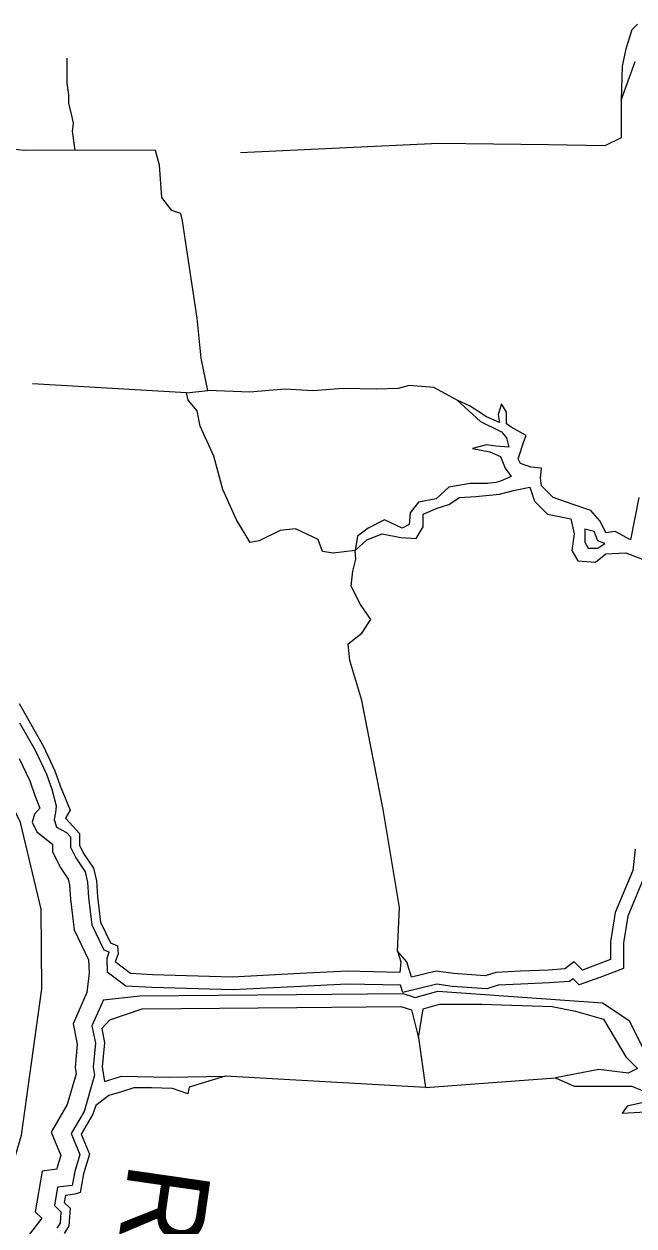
# Model space of a CAD drawing. Extents: x 2104537 to 2336408, y 34176 to 229611.
# Drawn here: x 2305864 to 2307416, y 179577 to 182634 of the extents above; entities that cross this region are included whole.
import ezdxf

# ---------------------------------------------------------------- set-up
doc = ezdxf.new("R2010")
doc.units = 0
for name, color, linetype in [('Exist Boundary Political City Limit New', 7, 'Continuous'), ('Exist Hydrographic Buffer Line', 7, 'Continuous'), ('Exist Hydrographic Creek Double Shore', 7, 'Continuous'), ('Exist Hydrographic Creek Single Shore', 7, 'Continuous'), ('Exist Hydrographic River Shore', 7, 'Continuous'), ('Exist Hydrographic River Shore Label', 7, 'Continuous'), ('Map Preparation Boundary City Limit Buffer Line', 7, 'Continuous')]:
    doc.layers.add(name, color=color, linetype=linetype)

msp = doc.modelspace()

# ---------------------------------------------------------------- linework, layer by layer
at = {"layer": 'Exist Boundary Political City Limit New'}
msp.add_lwpolyline([(2305684.8, 179219.7), (2305857.5, 179807.6), (2305909.5, 180179.4), (2305907.2, 180382.5), (2305855.2, 180603), (2305531.2, 181260.1), (2305382.5, 181408), (2304795, 181681.3), (2304689.2, 181783.7), (2304529.2, 181976.5), (2304444.5, 182137.4), (2304223.2, 182205.2), (2304157.2, 182146.8), (2304085.2, 181904.4), (2303854, 181796.2), (2303221.2, 181733.8), (2302872.5, 181629.8), (2302402.5, 181671.4)], dxfattribs=at)
at = {"layer": 'Exist Hydrographic Buffer Line'}
msp.add_lwpolyline([(2307290.6, 181348.9), (2307290.6, 181316.1), (2307299.5, 181301.2), (2307323.4, 181301.2), (2307341.3, 181313.1), (2307323.4, 181319.1), (2307314.4, 181342.9)], close=True, dxfattribs=at)
for points in [[(2305852.3, 180856.7), (2305868.8, 180828.2), (2305892.1, 180787.3), (2305921, 180725.9), (2305934.3, 180687.6), (2305945.3, 180645.1), (2305943.8, 180628.7), (2305940.8, 180610.5), (2305946.8, 180591.4), (2305971.6, 180577.4), (2305982, 180566.1), (2305982, 180539.8), (2305995.5, 180512.7), (2306019.3, 180477.7), (2306025.4, 180450.8), (2306028.2, 180411.8), (2306036.2, 180342.6), (2306067, 180279.1), (2306079.9, 180273.7), (2306080, 180272), (2306074.2, 180256.6), (2306075.6, 180222.5)], [(2305851.3, 180766.1), (2305878.4, 180708.6), (2305891.3, 180671.3), (2305904.5, 180639.5), (2305890.2, 180624.2), (2305884.2, 180604), (2305896.1, 180579.5), (2305936, 180548.2), (2305936, 180529), (2305955.8, 180489.4), (2305976.4, 180459.1), (2305979.8, 180444), (2305982.5, 180407.5), (2305991.5, 180329.6), (2306028.3, 180253.7), (2306029.8, 180220.5), (2306023.9, 180170.1)], [(2307444.9, 180472.8), (2307399.9, 180364.7), (2307389, 180296.6), (2307389, 180231.9), (2307328.9, 180208.8), (2307276.2, 180189.6), (2307260.7, 180205.2), (2307251.9, 180198.6), (2307200.1, 180194.9), (2307128.2, 180191.9), (2307070.2, 180189.1), (2307041.5, 180179.5), (2306953.5, 180186), (2306913.8, 180191.3), (2306827.3, 180170.7), (2306821.7, 180188.8), (2306686.1, 180191.8), (2306568.2, 180185.9), (2306394, 180176.9), (2306189.7, 180182.9), (2306122.5, 180186.5), (2306075.6, 180222.5)], [(2306023.9, 180170.1), (2305988.7, 180090.5), (2305999.4, 180039), (2305993.6, 179979.5), (2305996.2, 179963.2), (2305974, 179885.8), (2305932.7, 179815.5), (2305957.3, 179755.8), (2305948.3, 179725.7), (2305947.4, 179721), (2305909.6, 179716.3), (2305892.4, 179612.8), (2305909, 179596.1), (2305868.9, 179544.5)], [(2306065.9, 180151.6), (2306158.6, 180162), (2306557.2, 180165), (2306827.9, 180168.1), (2306859.3, 180157.6), (2306916.5, 180174), (2307335.3, 180144.1), (2307403.8, 180099.4), (2307456.7, 179991.5), (2307776.7, 179543)], [(2306065.9, 180151.6), (2306036.7, 180085.4), (2306045.8, 180041.5), (2306039.9, 179980.9), (2306043.2, 179960.3), (2306016.5, 179867.6), (2305983.8, 179811.9), (2306005.9, 179758.2), (2305993, 179714.9), (2305986.4, 179679.6), (2305949.3, 179675), (2305941.6, 179628.5), (2305957.5, 179612.6), (2305955.6, 179584), (2305947.3, 179570.5)]]:
    msp.add_lwpolyline(points, dxfattribs=at)
at = {"layer": 'Exist Hydrographic Creek Double Shore'}
for points in [[(2307424.7, 182634.2), (2307409.8, 182619.2), (2307394.9, 182571.5), (2307386, 182526.8), (2307383, 182440.3), (2307418.7, 182538.7)], [(2307427.7, 181429.4), (2307406.8, 181322), (2307368.1, 181342.9), (2307344.2, 181339.9), (2307329.3, 181369.8), (2307305.5, 181396.6), (2307260.8, 181411.5), (2307210.1, 181429.4), (2307180.3, 181459.2), (2307177.4, 181480.1), (2307180.3, 181504), (2307153.5, 181506.9), (2307126.7, 181515.9), (2307120.8, 181527.8), (2307135.7, 181572.5), (2307141.6, 181587.5), (2307102.9, 181608.3), (2307091, 181617.3), (2307091, 181647.1), (2307079, 181668), (2307070.1, 181641.1), (2307073.1, 181620.3), (2307040.3, 181635.2), (2306998.6, 181662), (2306965.8, 181676.9), (2307025.4, 181623.2), (2307079, 181596.4), (2307091, 181581.5), (2307096.9, 181557.6), (2307064.1, 181560.6), (2307040.3, 181563.6), (2307004.5, 181554.7), (2307049.2, 181545.7), (2307076.1, 181533.8), (2307088, 181504), (2307102.9, 181483.1), (2307076.1, 181471.2), (2307064.1, 181468.2), (2307043.3, 181465.2), (2306998.6, 181465.2)], [(2306998.6, 181465.2), (2306944.9, 181456.2), (2306912.2, 181426.4), (2306867.5, 181417.5), (2306846.6, 181390.6), (2306843.6, 181360.8), (2306825.7, 181351.9), (2306781, 181372.7), (2306739.3, 181351.9), (2306712.5, 181331), (2306706.5, 181295.2), (2306736.3, 181322), (2306775.1, 181337), (2306822.8, 181328), (2306861.5, 181325), (2306879.4, 181354.9), (2306879.4, 181387.7), (2306915.1, 181402.6), (2306944.9, 181411.5), (2306971.8, 181429.4), (2307013.5, 181432.4), (2307073.1, 181438.3), (2307108.8, 181447.3), (2307150.6, 181456.2), (2307162.5, 181420.5), (2307195.2, 181387.7), (2307254.8, 181375.7), (2307263.8, 181337), (2307257.8, 181295.2), (2307272.7, 181268.4), (2307317.4, 181265.4), (2307344.2, 181286.3), (2307394.9, 181289.2), (2307472.4, 181259.4)], [(2307418.7, 180534.8), (2307412.8, 180481.1), (2307368.1, 180373.7), (2307356.2, 180299.2), (2307356.2, 180254.5), (2307317.4, 180239.6), (2307284.6, 180227.6), (2307263.8, 180248.5), (2307239.9, 180230.6), (2307198.2, 180227.6), (2307126.7, 180224.6), (2307064.1, 180221.7), (2307037.3, 180212.7), (2306956.9, 180218.7), (2306912.2, 180224.6), (2306849.6, 180209.7), (2306837.7, 180248.5), (2306813.8, 180275.3), (2306822.8, 180248.5), (2306819.8, 180221.7), (2306685.7, 180224.6), (2306566.5, 180218.7), (2306393.6, 180209.7), (2306191, 180215.7), (2306134.4, 180218.7), (2306095.7, 180248.5)], [(2306082.3, 180100.9), (2306164.2, 180129.2), (2306557.5, 180132.2), (2306822.8, 180135.2), (2306849.6, 180126.2), (2306867.5, 180054.7), (2306879.4, 180129.2), (2306921.1, 180141.1), (2307028.4, 180141.1), (2307207.2, 180135.2), (2307266.8, 180123.3), (2307338.3, 180102.4), (2307394.9, 180007), (2307424.7, 179977.1), (2307400.9, 179965.2), (2307326.4, 179974.2), (2307216.1, 179953.3), (2307263.8, 179932.4), (2307409.8, 179932.4), (2307466.4, 179908.5)], [(2307439.6, 179890.7), (2307397.9, 179881.7), (2307386, 179863.8), (2307445.6, 179866.8)]]:
    msp.add_lwpolyline(points, dxfattribs=at)
at = {"layer": 'Exist Hydrographic Creek Single Shore'}
for points in [[(2305994.3, 182313.6), (2305986.9, 182361.3), (2305989.9, 182382.2), (2305985.4, 182401.6), (2305977.9, 182432.9), (2305977.9, 182453.7), (2305973.5, 182483.6), (2305973.5, 182514.9), (2305973.5, 182547.7)], [(2307383, 182440.3), (2307383, 182344.9), (2307341.3, 182324), (2307198.2, 182327), (2306918.1, 182330), (2306414.5, 182306.1)], [(2305994.3, 182313.6), (2305864.7, 182312.1), (2305767.8, 182322.5)], [(2306198.4, 182312.1), (2305994.3, 182313.6)], [(2306331.1, 181702.3), (2306314.7, 181784.3), (2306304.2, 181885.7), (2306281.9, 182031.8), (2306267, 182133.2), (2306262.5, 182152.6), (2306240.2, 182160), (2306214.8, 182192.8), (2306208.9, 182274.8), (2306198.4, 182312.1)], [(2306277.5, 181696.1), (2305885.4, 181719.2)], [(2306706.5, 181295.2), (2306650.4, 181288.4), (2306623.5, 181292.2), (2306611.9, 181323), (2306554.3, 181349.9), (2306515.8, 181346.1), (2306462, 181319.2), (2306439, 181315.3), (2306404.4, 181373), (2306369.8, 181449.9), (2306346.7, 181534.6), (2306312.1, 181611.5), (2306304.4, 181650), (2306281.3, 181676.9), (2306277.5, 181696.1), (2306331.1, 181702.3)], [(2306965.8, 181676.9), (2306906.2, 181709.7), (2306843.6, 181714.2), (2306815.3, 181706.7), (2306760.2, 181705.2), (2306675.2, 181706.7), (2306599.2, 181700.8), (2306527.7, 181705.2), (2306438.3, 181697.8), (2306331.1, 181702.3)], [(2306813.8, 180275.3), (2306819.5, 180386.4), (2306777.2, 180636.4), (2306723.4, 180913.4), (2306692.7, 181015.3), (2306688.8, 181057.6), (2306723.4, 181084.5), (2306746.5, 181119.1), (2306719.6, 181157.6), (2306696.5, 181203.8), (2306700.4, 181242.2), (2306708, 181273), (2306706.5, 181295.2)], [(2306867.5, 180054.7), (2306884.9, 179928.7)], [(2306884.9, 179928.7), (2306376, 179957.7)], [(2306884.9, 179928.7), (2307216.1, 179953.3)]]:
    msp.add_lwpolyline(points, dxfattribs=at)
at = {"layer": 'Exist Hydrographic River Shore'}
for points in [[(2305851.4, 180905.3), (2305872.3, 180868), (2305888.7, 180839.7), (2305912.5, 180797.9), (2305942.3, 180734.6), (2305955.7, 180695.8), (2305981.1, 180634.7), (2305969.2, 180613.8), (2305988.5, 180592.9), (2306004.9, 180575), (2306004.9, 180545.2), (2306015.4, 180524.3), (2306040.7, 180487.1), (2306048.1, 180454.3), (2306051.1, 180414), (2306058.6, 180349.1), (2306083.9, 180297), (2306101.8, 180289.5), (2306103.3, 180268.6), (2306095.7, 180248.5)], [(2306082.3, 180100.9), (2306061.5, 180078.5), (2306069, 180042.7), (2306063, 179981.6), (2306069, 179944.3), (2306112.2, 179957.7), (2306232.9, 179954.8), (2306376, 179957.7), (2306283.6, 179929.4), (2306280.6, 179913), (2306241.9, 179926.4), (2306188.2, 179927.9), (2306143.5, 179927.9), (2306112.2, 179917.5), (2306079.4, 179908.5), (2306046.6, 179883.2), (2306039.2, 179860.8), (2306009.4, 179810.1), (2306030.3, 179759.4), (2306015.4, 179709.5), (2306006.4, 179661.8), (2305993, 179657.3), (2305969.2, 179654.3), (2305966.2, 179636.4), (2305981.1, 179621.5), (2305978.1, 179576.8), (2305966.2, 179557.4)]]:
    msp.add_lwpolyline(points, dxfattribs=at)
at = {"layer": 'Map Preparation Boundary City Limit Buffer Line'}
msp.add_lwpolyline([(2305684.8, 179219.7), (2305857.5, 179807.6), (2305909.5, 180179.4), (2305907.2, 180382.5), (2305855.2, 180603), (2305531.2, 181260.1), (2305382.5, 181408), (2304795, 181681.3), (2304689.2, 181783.7), (2304529.2, 181976.5), (2304444.5, 182137.4), (2304223.2, 182205.2), (2304157.2, 182146.8), (2304085.2, 181904.4), (2303854, 181796.2), (2303221.2, 181733.8), (2302872.5, 181629.8), (2302402.5, 181671.4)], dxfattribs=at)

# ---------------------------------------------------------------- texts
at = {"layer": 'Exist Hydrographic River Shore Label'}
msp.add_text('RIVER', height=210, rotation=261.7729, dxfattribs=at).set_placement((2306132.9, 179742))

doc.saveas('drawing.dxf')
